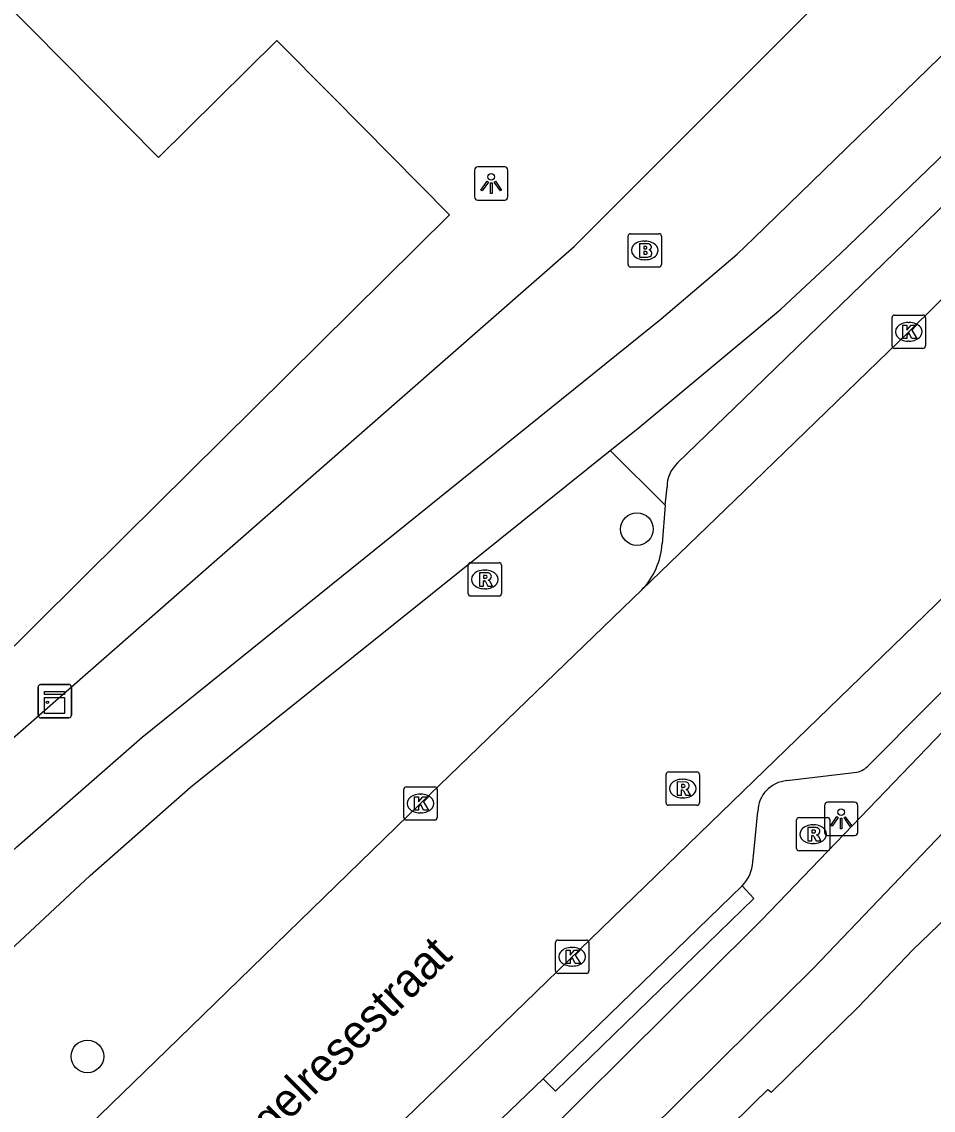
# Model space of a CAD drawing. Extents: x 162880 to 165536, y 384011 to 385179.
# Drawn here: x 163978.03 to 164005.38, y 384258.17 to 384290.85 of the extents above; entities that cross this region are included whole.
import ezdxf

# ---------------------------------------------------------------- set-up
doc = ezdxf.new("R2010")
doc.units = 0
for name, color, linetype in [('IMGEO_Boom', 7, 'Continuous'), ('IMGEO_Brandkraan', 7, 'Continuous'), ('IMGEO_Fietspad_open', 7, 'Continuous'), ('IMGEO_Kast', 7, 'Continuous'), ('IMGEO_Kolk', 7, 'Continuous'), ('IMGEO_Lichtpunt', 7, 'Continuous'), ('IMGEO_Openbare_ruimte_label', 7, 'Continuous'), ('IMGEO_Pand', 7, 'Continuous'), ('IMGEO_Parkeervlak_open', 7, 'Continuous'), ('IMGEO_Rijbaan_lokaal_gesloten', 7, 'Continuous'), ('IMGEO_Rioolput', 7, 'Continuous'), ('IMGEO_Verkeerseiland_open', 7, 'Continuous'), ('IMGEO_Voetpad_open', 7, 'Continuous')]:
    doc.layers.add(name, color=color, linetype=linetype)

msp = doc.modelspace()

# ---------------------------------------------------------------- linework, layer by layer
at = {"layer": 'IMGEO_Boom'}
for centre in [(163996.493, 384275.618), (163980.002, 384259.786)]:
    msp.add_circle(centre, 0.489, dxfattribs=at)
at = {"layer": 'IMGEO_Brandkraan'}
for p, q in [((163996.301, 384284.486), (163997.153, 384284.486)), ((163996.226, 384283.56), (163996.226, 384284.412)), ((163996.714, 384284.266), (163996.739, 384284.266)), ((163997.227, 384284.412), (163997.227, 384283.56)), ((163996.737, 384283.706), (163996.712, 384283.706)), ((163997.153, 384283.486), (163996.301, 384283.486))]:
    msp.add_line(p, q, dxfattribs=at)
for points in [[(163996.301, 384284.486), (163997.153, 384284.486)], [(163996.226, 384283.56), (163996.226, 384284.412)], [(163996.574, 384284.186), (163996.574, 384283.786), (163996.787, 384283.786)], [(163996.805, 384284.186), (163996.574, 384284.186)], [(163997.227, 384284.412), (163997.227, 384283.56)], [(163996.753, 384284.105), (163996.699, 384284.105), (163996.699, 384284.029)], [(163996.699, 384284.029), (163996.752, 384284.029)], [(163996.761, 384283.953), (163996.699, 384283.953), (163996.699, 384283.872)], [(163996.699, 384283.872), (163996.761, 384283.872)], [(163997.153, 384283.486), (163996.301, 384283.486)]]:
    msp.add_lwpolyline(points, dxfattribs=at)
for centre, radius, start, end in [((163996.303, 384284.41), 0.0765, 91.552, 178.448), ((163996.303, 384284.41), 0.0765, 91.552, 178.448), ((163997.151, 384284.41), 0.0765, 1.552, 88.448), ((163997.151, 384284.41), 0.0765, 1.552, 88.448), ((163996.809, 384284.041), 0.145, 59.4692, 91.5367), ((163996.834, 384284.088), 0.0922, 285.5137, 58.1501), ((163996.754, 384284.067), 0.0379, 267.8285, 90.9355), ((163996.762, 384283.912), 0.0404, 269.8759, 90.5077), ((163996.839, 384283.896), 0.105, 301.3115, 78.989), ((163996.303, 384283.562), 0.0765, 181.552, 268.448), ((163996.303, 384283.562), 0.0765, 181.552, 268.448), ((163996.793, 384284.037), 0.251, 268.6676, 293.5347), ((163997.151, 384283.562), 0.0765, 271.552, 358.448), ((163997.151, 384283.562), 0.0765, 271.552, 358.448)]:
    msp.add_arc(centre, radius, start, end, dxfattribs=at)
for centre, major_axis, ratio, start_param, end_param in [((163996.713, 384283.986), (-0.387, 0.002), 0.722429, 4.712389, 7.853982), ((163996.738, 384283.986), (-0.39, 0.002), 0.717154, 1.570796, 4.712389)]:
    msp.add_ellipse(centre, major_axis=major_axis, ratio=ratio, start_param=start_param, end_param=end_param, dxfattribs=at)
at = {"layer": 'IMGEO_Fietspad_open'}
for points in [[(163970.001, 384258.672), (163977.889, 384266.075), (163981.644, 384269.371), (163997.215, 384281.927), (163999.503, 384283.87), (164000, 384284.353), (164038.698, 384321.975), (164046.768, 384329.792)], [(163995.691, 384277.98), (163996.523, 384278.637), (164000, 384281.541), (164000.811, 384282.218), (164002.596, 384283.885), (164005.472, 384286.656), (164009.249, 384290.386), (164048.264, 384328.35)], [(164056.261, 384318.565), (164052.162, 384314.789), (164006.668, 384270.584), (164000.239, 384263.885), (164000, 384263.648), (163990.948, 384254.661), (163986.238, 384250), (163945.765, 384209.948), (163927.179, 384191.226)], [(163960.692, 384221.686), (163966.751, 384227.692), (163989.256, 384250), (163992.452, 384253.182), (164000, 384260.664), (164001.789, 384262.437), (164008.279, 384269.229), (164053.426, 384313.105), (164057.135, 384316.464)], [(163974.212, 384259.744), (163980.085, 384265.216), (163983.091, 384267.87), (163990.403, 384273.737), (163995.691, 384277.98)]]:
    msp.add_lwpolyline(points, dxfattribs=at)
at = {"layer": 'IMGEO_Kast'}
for p, q in [((163978.524, 384270.027), (163978.524, 384270.868)), ((163978.524, 384270.868), (163978.524, 384270.027)), ((163978.599, 384270.952), (163979.44, 384270.952)), ((163979.44, 384270.952), (163978.599, 384270.952)), ((163979.524, 384270.877), (163979.524, 384270.036)), ((163979.524, 384270.036), (163979.524, 384270.877)), ((163979.449, 384269.952), (163978.608, 384269.952)), ((163978.608, 384269.952), (163979.449, 384269.952))]:
    msp.add_line(p, q, dxfattribs=at)
for points in [[(163978.719, 384270.742), (163979.319, 384270.742), (163979.319, 384270.657), (163978.719, 384270.657), (163978.719, 384270.742)], [(163978.719, 384270.567), (163979.319, 384270.567), (163979.319, 384270.078), (163978.719, 384270.078), (163978.719, 384270.567)]]:
    msp.add_lwpolyline(points, dxfattribs=at)
msp.add_circle((163978.803, 384270.416), 0.0377, dxfattribs=at)
for centre, start, end in [((163978.602, 384270.874), 92.4484, 184.2845), ((163978.602, 384270.874), 92.4484, 184.2845), ((163979.446, 384270.874), 2.4484, 94.2845), ((163979.446, 384270.874), 2.4484, 94.2845), ((163978.602, 384270.03), 182.4484, 274.2845), ((163978.602, 384270.03), 182.4484, 274.2845), ((163979.446, 384270.03), 272.4484, 4.2845), ((163979.446, 384270.03), 272.4484, 4.2845)]:
    msp.add_arc(centre, 0.0779, start, end, dxfattribs=at)
at = {"layer": 'IMGEO_Kolk'}
for p, q in [((164004.148, 384281.116), (164004.148, 384281.968)), ((164004.223, 384282.042), (164005.075, 384282.042)), ((164005.149, 384281.968), (164005.149, 384281.116)), ((164004.636, 384281.822), (164004.661, 384281.822)), ((164004.659, 384281.262), (164004.634, 384281.262)), ((164005.075, 384281.042), (164004.223, 384281.042)), ((163989.497, 384266.955), (163989.497, 384267.807)), ((163989.572, 384267.881), (163990.424, 384267.881)), ((163990.498, 384267.807), (163990.498, 384266.955)), ((163989.985, 384267.661), (163990.01, 384267.661)), ((163990.424, 384266.881), (163989.572, 384266.881)), ((163990.008, 384267.101), (163989.983, 384267.101)), ((163994.125, 384263.279), (163994.977, 384263.279)), ((163994.05, 384262.353), (163994.05, 384263.205)), ((163994.538, 384263.059), (163994.563, 384263.059)), ((163995.051, 384263.205), (163995.051, 384262.353)), ((163994.977, 384262.279), (163994.125, 384262.279)), ((163994.561, 384262.499), (163994.536, 384262.499))]:
    msp.add_line(p, q, dxfattribs=at)
for points in [[(164004.148, 384281.116), (164004.148, 384281.968)], [(164004.223, 384282.042), (164005.075, 384282.042)], [(164005.149, 384281.968), (164005.149, 384281.116)], [(164004.469, 384281.742), (164004.592, 384281.742), (164004.592, 384281.591), (164004.722, 384281.742), (164004.886, 384281.742), (164004.74, 384281.591), (164004.893, 384281.342), (164004.741, 384281.342), (164004.656, 384281.506), (164004.592, 384281.439), (164004.592, 384281.342), (164004.469, 384281.342), (164004.469, 384281.742)], [(164005.075, 384281.042), (164004.223, 384281.042)], [(163989.497, 384266.955), (163989.497, 384267.807)], [(163989.572, 384267.881), (163990.424, 384267.881)], [(163990.498, 384267.807), (163990.498, 384266.955)], [(163989.818, 384267.581), (163989.941, 384267.581), (163989.941, 384267.43), (163990.071, 384267.581), (163990.235, 384267.581), (163990.089, 384267.43), (163990.242, 384267.181), (163990.09, 384267.181), (163990.005, 384267.345), (163989.941, 384267.278), (163989.941, 384267.181), (163989.818, 384267.181), (163989.818, 384267.581)], [(163990.424, 384266.881), (163989.572, 384266.881)], [(163994.125, 384263.279), (163994.977, 384263.279)], [(163994.05, 384262.353), (163994.05, 384263.205)], [(163994.371, 384262.979), (163994.494, 384262.979), (163994.494, 384262.828), (163994.624, 384262.979), (163994.788, 384262.979), (163994.642, 384262.828), (163994.795, 384262.579), (163994.643, 384262.579), (163994.558, 384262.743), (163994.494, 384262.676), (163994.494, 384262.579), (163994.371, 384262.579), (163994.371, 384262.979)], [(163995.051, 384263.205), (163995.051, 384262.353)], [(163994.977, 384262.279), (163994.125, 384262.279)]]:
    msp.add_lwpolyline(points, dxfattribs=at)
for centre, start, end in [((164004.225, 384281.966), 91.552, 178.448), ((164004.225, 384281.966), 91.552, 178.448), ((164005.073, 384281.966), 1.552, 88.448), ((164005.073, 384281.966), 1.552, 88.448), ((164004.225, 384281.118), 181.552, 268.448), ((164004.225, 384281.118), 181.552, 268.448), ((164005.073, 384281.118), 271.552, 358.448), ((164005.073, 384281.118), 271.552, 358.448), ((163989.574, 384267.805), 91.552, 178.448), ((163989.574, 384267.805), 91.552, 178.448), ((163990.422, 384267.805), 1.552, 88.448), ((163990.422, 384267.805), 1.552, 88.448), ((163989.574, 384266.957), 181.552, 268.448), ((163989.574, 384266.957), 181.552, 268.448), ((163990.422, 384266.957), 271.552, 358.448), ((163990.422, 384266.957), 271.552, 358.448), ((163994.127, 384263.203), 91.552, 178.448), ((163994.127, 384263.203), 91.552, 178.448), ((163994.975, 384263.203), 1.552, 88.448), ((163994.975, 384263.203), 1.552, 88.448), ((163994.127, 384262.355), 181.552, 268.448), ((163994.127, 384262.355), 181.552, 268.448), ((163994.975, 384262.355), 271.552, 358.448), ((163994.975, 384262.355), 271.552, 358.448)]:
    msp.add_arc(centre, 0.0765, start, end, dxfattribs=at)
for centre, major_axis, ratio, start_param, end_param in [((164004.635, 384281.542), (-0.387, 0.002), 0.722429, 4.712389, 7.853982), ((164004.66, 384281.542), (-0.39, 0.002), 0.717154, 1.570796, 4.712389), ((163989.984, 384267.381), (-0.387, 0.002), 0.722429, 4.712389, 7.853982), ((163990.009, 384267.381), (-0.39, 0.002), 0.717154, 1.570796, 4.712389), ((163994.537, 384262.779), (-0.387, 0.002), 0.722429, 4.712389, 7.853982), ((163994.562, 384262.779), (-0.39, 0.002), 0.717154, 1.570796, 4.712389)]:
    msp.add_ellipse(centre, major_axis=major_axis, ratio=ratio, start_param=start_param, end_param=end_param, dxfattribs=at)
at = {"layer": 'IMGEO_Lichtpunt'}
for p, q in [((163992.524, 384286.491), (163991.716, 384286.491)), ((163992.524, 384286.491), (163991.716, 384286.491)), ((163991.622, 384286.396), (163991.622, 384285.589)), ((163991.622, 384286.396), (163991.622, 384285.589)), ((163992.618, 384285.589), (163992.618, 384286.396)), ((163992.618, 384285.589), (163992.618, 384286.396)), ((163991.716, 384285.495), (163992.524, 384285.495)), ((163991.716, 384285.495), (163992.524, 384285.495)), ((164002.122, 384267.321), (164002.122, 384266.514)), ((164002.122, 384267.321), (164002.122, 384266.514)), ((164003.024, 384267.416), (164002.216, 384267.416)), ((164003.024, 384267.416), (164002.216, 384267.416)), ((164003.118, 384266.514), (164003.118, 384267.321)), ((164003.118, 384266.514), (164003.118, 384267.321)), ((164002.216, 384266.42), (164003.024, 384266.42)), ((164002.216, 384266.42), (164003.024, 384266.42))]:
    msp.add_line(p, q, dxfattribs=at)
for points in [[(163991.996, 384286.06), (163992.035, 384286.032), (163991.847, 384285.77), (163991.809, 384285.797), (163991.996, 384286.06)], [(163992.098, 384286.012), (163992.145, 384286.012), (163992.145, 384285.69), (163992.098, 384285.69), (163992.098, 384286.012)], [(163992.208, 384286.032), (163992.246, 384286.059), (163992.433, 384285.797), (163992.394, 384285.769), (163992.208, 384286.032)], [(164002.496, 384266.985), (164002.535, 384266.957), (164002.347, 384266.695), (164002.309, 384266.722), (164002.496, 384266.985)], [(164002.598, 384266.937), (164002.645, 384266.937), (164002.645, 384266.615), (164002.598, 384266.615), (164002.598, 384266.937)], [(164002.708, 384266.957), (164002.746, 384266.984), (164002.933, 384266.722), (164002.894, 384266.694), (164002.708, 384266.957)]]:
    msp.add_lwpolyline(points, dxfattribs=at)
for centre in [(163992.121, 384286.194), (164002.621, 384267.119)]:
    msp.add_circle(centre, 0.0994, dxfattribs=at)
for centre, start, end in [((163991.716, 384286.396), 90, 180), ((163991.716, 384286.396), 90, 180), ((163992.524, 384286.396), 0, 90), ((163992.524, 384286.396), 0, 90), ((163991.716, 384285.589), 180, 270), ((163991.716, 384285.589), 180, 270), ((163992.524, 384285.589), 270, 0), ((163992.524, 384285.589), 270, 360), ((164002.216, 384267.321), 90, 180), ((164002.216, 384267.321), 90, 180), ((164003.024, 384267.321), 0, 90), ((164003.024, 384267.321), 0, 90), ((164002.216, 384266.514), 180, 270), ((164002.216, 384266.514), 180, 270), ((164003.024, 384266.514), 270, 0), ((164003.024, 384266.514), 270, 360)]:
    msp.add_arc(centre, 0.0946, start, end, dxfattribs=at)
at = {"layer": 'IMGEO_Pand'}
msp.add_lwpolyline([(163957.951, 384307.719), (163961.708, 384311.2), (163963.087, 384309.785), (163961.176, 384307.956), (163982.137, 384286.774), (163985.691, 384290.29), (163987.354, 384288.609), (163990.87, 384285.054), (163981.115, 384275.393), (163977.132, 384271.448), (163952.951, 384295.883), (163959.121, 384301.989), (163956.005, 384306.47), (163946.173, 384299.625), (163930.28, 384322.201), (163937.37, 384327.192), (163935.023, 384332.109), (163924.189, 384326.993), (163912.253, 384351.869)], dxfattribs=at)
at = {"layer": 'IMGEO_Parkeervlak_open'}
for points in [[(163997.711, 384277.604), (164000, 384279.821), (164006.827, 384286.433), (164007.527, 384285.684)], [(163997.337, 384276.338), (163997.395, 384276.878)], [(163997.337, 384276.338), (163997.25, 384275.179)], [(164003.453, 384268.529), (164006.924, 384272.028)], [(164000.995, 384268.066), (164003.092, 384268.321)], [(163999.973, 384265.627), (164000, 384265.905), (164000.12, 384267.141)], [(163989.694, 384255.291), (163993.68, 384259.114)]]:
    msp.add_lwpolyline(points, dxfattribs=at)
for centre, radius, start, end in [((163998.368, 384276.886), 0.973, 132.4725, 180.4842), ((163995.043, 384275.326), 2.212, 316.1425, 356.1784), ((164002.951, 384268.982), 0.676, 282.0011, 317.898), ((164001.071, 384267.118), 0.951, 94.56, 178.6222), ((163998.826, 384265.71), 1.15, 315.9757, 355.8619)]:
    msp.add_arc(centre, radius, start, end, dxfattribs=at)
at = {"layer": 'IMGEO_Rijbaan_lokaal_gesloten'}
for points in [[(163965.356, 384234.478), (163981.371, 384250), (164000, 384268.063), (164012.541, 384280.223), (164012.688, 384280.365), (164038.119, 384305.035), (164038.259, 384305.21), (164040.448, 384307.294), (164052.622, 384319.055), (164053.349, 384319.713)], [(164008.75, 384285.568), (164007.099, 384283.962), (164004.65, 384281.541), (164000, 384277.041), (163996.638, 384273.794)], [(163996.638, 384273.794), (163990, 384267.38), (163982.381, 384259.977), (163978.041, 384255.759)]]:
    msp.add_lwpolyline(points, dxfattribs=at)
at = {"layer": 'IMGEO_Rioolput'}
for p, q in [((163991.427, 384273.681), (163991.427, 384274.533)), ((163991.502, 384274.607), (163992.354, 384274.607)), ((163991.915, 384274.387), (163991.94, 384274.387)), ((163992.428, 384274.533), (163992.428, 384273.681)), ((163991.938, 384273.827), (163991.913, 384273.827)), ((163992.354, 384273.607), (163991.502, 384273.607)), ((163997.367, 384267.401), (163997.367, 384268.253)), ((163997.442, 384268.327), (163998.294, 384268.327)), ((163998.368, 384268.253), (163998.368, 384267.401)), ((163997.855, 384268.107), (163997.88, 384268.107)), ((163997.878, 384267.547), (163997.853, 384267.547)), ((163998.294, 384267.327), (163997.442, 384267.327)), ((164001.283, 384266.033), (164001.283, 384266.885)), ((164001.358, 384266.959), (164002.21, 384266.959)), ((164002.284, 384266.885), (164002.284, 384266.033)), ((164001.771, 384266.739), (164001.796, 384266.739)), ((164001.794, 384266.179), (164001.769, 384266.179)), ((164002.21, 384265.959), (164001.358, 384265.959))]:
    msp.add_line(p, q, dxfattribs=at)
for points in [[(163991.427, 384273.681), (163991.427, 384274.533)], [(163991.502, 384274.607), (163992.354, 384274.607)], [(163992.428, 384274.533), (163992.428, 384273.681)], [(163992.016, 384274.305), (163991.764, 384274.307), (163991.764, 384273.907)], [(163991.764, 384273.907), (163991.888, 384273.907), (163991.888, 384274.069), (163991.899, 384274.069)], [(163991.942, 384274.226), (163991.888, 384274.226), (163991.888, 384274.145)], [(163991.888, 384274.145), (163991.94, 384274.145)], [(163991.946, 384274.04), (163992.017, 384273.907), (163992.157, 384273.907), (163992.092, 384274.033)], [(163992.354, 384273.607), (163991.502, 384273.607)], [(163997.367, 384267.401), (163997.367, 384268.253)], [(163997.442, 384268.327), (163998.294, 384268.327)], [(163998.368, 384268.253), (163998.368, 384267.401)], [(163997.956, 384268.025), (163997.704, 384268.027), (163997.704, 384267.627)], [(163997.882, 384267.946), (163997.828, 384267.946), (163997.828, 384267.865)], [(163997.828, 384267.865), (163997.88, 384267.865)], [(163997.704, 384267.627), (163997.828, 384267.627), (163997.828, 384267.789), (163997.839, 384267.789)], [(163997.886, 384267.76), (163997.957, 384267.627), (163998.097, 384267.627), (163998.032, 384267.753)], [(163998.294, 384267.327), (163997.442, 384267.327)], [(164001.283, 384266.033), (164001.283, 384266.885)], [(164001.358, 384266.959), (164002.21, 384266.959)], [(164002.284, 384266.885), (164002.284, 384266.033)], [(164001.872, 384266.657), (164001.62, 384266.659), (164001.62, 384266.259)], [(164001.798, 384266.578), (164001.744, 384266.578), (164001.744, 384266.497)], [(164001.62, 384266.259), (164001.744, 384266.259), (164001.744, 384266.421), (164001.755, 384266.421)], [(164001.744, 384266.497), (164001.796, 384266.497)], [(164001.802, 384266.392), (164001.873, 384266.259), (164002.013, 384266.259), (164001.948, 384266.385)], [(164002.21, 384265.959), (164001.358, 384265.959)]]:
    msp.add_lwpolyline(points, dxfattribs=at)
for centre, radius, start, end in [((163991.504, 384274.531), 0.0765, 91.552, 178.448), ((163991.504, 384274.531), 0.0765, 91.552, 178.448), ((163992.352, 384274.531), 0.0765, 1.552, 88.448), ((163992.352, 384274.531), 0.0765, 1.552, 88.448), ((163991.898, 384274.016), 0.0533, 26.0293, 88.6989), ((163991.924, 384274.334), 0.19, 274.7715, 282.9687), ((163991.948, 384274.13), 0.0964, 77.0061, 93.1865), ((163991.962, 384274.187), 0.0378, 276.6634, 79.6772), ((163992.015, 384274.195), 0.109, 350.3612, 89.416), ((163992.013, 384274.195), 0.112, 277.5842, 350.9817), ((163991.997, 384273.98), 0.108, 29.5134, 73.7905), ((163991.504, 384273.683), 0.0765, 181.552, 268.448), ((163991.504, 384273.683), 0.0765, 181.552, 268.448), ((163992.352, 384273.683), 0.0765, 271.552, 358.448), ((163992.352, 384273.683), 0.0765, 271.552, 358.448), ((163997.444, 384268.251), 0.0765, 91.552, 178.448), ((163997.444, 384268.251), 0.0765, 91.552, 178.448), ((163998.292, 384268.251), 0.0765, 1.552, 88.448), ((163998.292, 384268.251), 0.0765, 1.552, 88.448), ((163997.864, 384268.054), 0.19, 274.7715, 282.9687), ((163997.888, 384267.85), 0.0964, 77.0061, 93.1865), ((163997.902, 384267.907), 0.0378, 276.6634, 79.6772), ((163997.955, 384267.915), 0.109, 350.3612, 89.416), ((163997.953, 384267.915), 0.112, 277.5842, 350.9817), ((163997.838, 384267.736), 0.0533, 26.0293, 88.6989), ((163997.937, 384267.7), 0.108, 29.5134, 73.7905), ((163997.444, 384267.403), 0.0765, 181.552, 268.448), ((163997.444, 384267.403), 0.0765, 181.552, 268.448), ((163998.292, 384267.403), 0.0765, 271.552, 358.448), ((163998.292, 384267.403), 0.0765, 271.552, 358.448), ((164001.36, 384266.883), 0.0765, 91.552, 178.448), ((164001.36, 384266.883), 0.0765, 91.552, 178.448), ((164002.208, 384266.883), 0.0765, 1.552, 88.448), ((164002.208, 384266.883), 0.0765, 1.552, 88.448), ((164001.78, 384266.686), 0.19, 274.7715, 282.9687), ((164001.804, 384266.482), 0.0964, 77.0061, 93.1865), ((164001.818, 384266.539), 0.0378, 276.6634, 79.6772), ((164001.871, 384266.547), 0.109, 350.3612, 89.416), ((164001.869, 384266.547), 0.112, 277.5842, 350.9817), ((164001.754, 384266.368), 0.0533, 26.0293, 88.6989), ((164001.853, 384266.332), 0.108, 29.5134, 73.7905), ((164001.36, 384266.035), 0.0765, 181.552, 268.448), ((164001.36, 384266.035), 0.0765, 181.552, 268.448), ((164002.208, 384266.035), 0.0765, 271.552, 358.448), ((164002.208, 384266.035), 0.0765, 271.552, 358.448)]:
    msp.add_arc(centre, radius, start, end, dxfattribs=at)
for centre, major_axis, ratio, start_param, end_param in [((163991.914, 384274.107), (-0.387, 0.002), 0.722429, 4.712389, 7.853982), ((163991.939, 384274.107), (-0.39, 0.002), 0.717154, 1.570796, 4.712389), ((163997.854, 384267.827), (-0.387, 0.002), 0.722429, 4.712389, 7.853982), ((163997.879, 384267.827), (-0.39, 0.002), 0.717154, 1.570796, 4.712389), ((164001.77, 384266.459), (-0.387, 0.002), 0.722429, 4.712389, 7.853982), ((164001.795, 384266.459), (-0.39, 0.002), 0.717154, 1.570796, 4.712389)]:
    msp.add_ellipse(centre, major_axis=major_axis, ratio=ratio, start_param=start_param, end_param=end_param, dxfattribs=at)
at = {"layer": 'IMGEO_Verkeerseiland_open'}
msp.add_lwpolyline([(163995.691, 384277.98), (163997.337, 384276.338)], dxfattribs=at)
at = {"layer": 'IMGEO_Voetpad_open'}
for points in [[(163976.535, 384268.271), (163994.608, 384284.105), (164000, 384289.497), (164058.477, 384347.975), (164058.648, 384347.891), (164060.6, 384349.834), (164066.829, 384356.036), (164069.081, 384358.456)], [(163967.269, 384225.92), (163991.6, 384250), (163993.563, 384252.019), (164000, 384258.382), (164000.421, 384258.798), (164000.53, 384258.712), (164003.136, 384261.267), (164004.769, 384262.989), (164006.301, 384264.46), (164009.873, 384268.115), (164013.705, 384271.839), (164016.589, 384274.641), (164054.659, 384311.633), (164056.143, 384312.967), (164056.873, 384313.629), (164059.742, 384310.757), (164061.479, 384312.495)], [(163999.653, 384264.911), (164000, 384264.524), (163994.053, 384258.743), (163993.68, 384259.114)], [(163993.68, 384259.114), (163999.653, 384264.911)]]:
    msp.add_lwpolyline(points, dxfattribs=at)

# ---------------------------------------------------------------- texts
at = {"layer": 'IMGEO_Openbare_ruimte_label'}
msp.add_text('Tongelresestraat', height=1, rotation=44.8379, dxfattribs=at).set_placement((163983.885, 384255.694))

doc.saveas('drawing.dxf')
